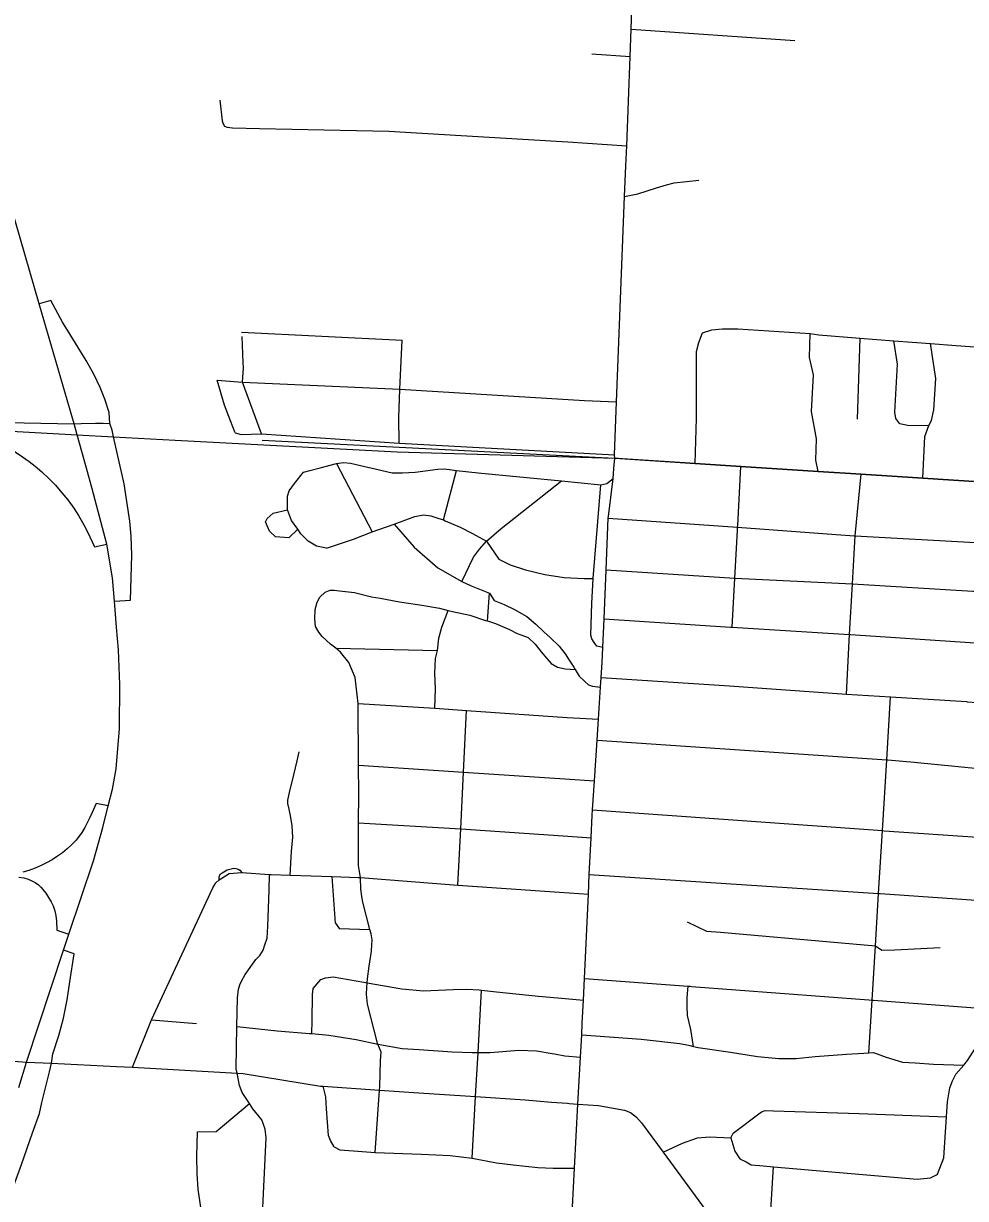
# Model space of a CAD drawing. Extents: x 1755200 to 1902939, y 644115 to 788070.
# Drawn here: x 1819343 to 1825309, y 746938 to 754385 of the extents above; entities that cross this region are included whole.
import ezdxf

# ---------------------------------------------------------------- set-up
doc = ezdxf.new("R2010")
doc.units = 0
for name, color, linetype in [('GM_X_City_Street', 7, 'Continuous'), ('GM_X_County_Road', 7, 'Continuous'), ('GM_X_Interchange_Ramps', 7, 'Continuous'), ('GM_X_State_Route', 7, 'Continuous'), ('GM_X_Township', 7, 'Continuous'), ('GM_X_US_Route', 7, 'Continuous')]:
    doc.layers.add(name, color=color, linetype=linetype)

msp = doc.modelspace()

# ---------------------------------------------------------------- linework, layer by layer
at = {"layer": 'GM_X_City_Street'}
for points in [[(1823191.3, 754350.4), (1824228.8, 754277.8)], [(1822943, 754192.5), (1823184.7, 754175.7)], [(1820586.8, 753899.5), (1820601.1, 753769.3), (1820607.2, 753749.2), (1820615.2, 753735.2), (1820633.2, 753729.3), (1820665.3, 753723.4), (1820837.4, 753719.9), (1821656.1, 753702.4), (1822114.5, 753675.8), (1822791.1, 753635.8), (1823163.5, 753610.8)], [(1823149.3, 753288.6), (1823234.4, 753304.8), (1823352.6, 753344.2), (1823414.7, 753362), (1823415.6, 753362.2)], [(1823415.6, 753362.2), (1823463, 753375.8), (1823620.6, 753391.5)], [(1823596.5, 751597), (1823604.7, 751884.3), (1823604.8, 752306.7), (1823619.5, 752363.2), (1823644.1, 752424.5), (1823702.9, 752444.2)], [(1823702.9, 752444.2), (1823771.1, 752450.7), (1823791.8, 752450.7)], [(1823791.8, 752450.7), (1823793, 752450.7), (1823867.5, 752450.7), (1824325.9, 752420.3)], [(1820724.4, 752428.4), (1821742.1, 752377.8)], [(1820734.3, 752236.9), (1820726.8, 752402.4)], [(1821721.4, 751726.2), (1821719.1, 751887.3), (1821726, 752066.9), (1821742.1, 752377.8)], [(1824375.7, 751546.8), (1824361.7, 751618), (1824365.1, 751752.3), (1824334.9, 751927), (1824347.3, 752159.5), (1824320.4, 752268), (1824325.9, 752420.3)], [(1824325.9, 752420.3), (1824379.9, 752411.8), (1824640.1, 752391.2), (1824855.7, 752375.1), (1825087.9, 752357.7), (1825250.3, 752345.6)], [(1824640.1, 752391.2), (1824624.2, 751876.7)], [(1825076.7, 751837.3), (1824951.7, 751835.9), (1824893.2, 751848.2), (1824867.4, 751882.1), (1824862, 751921.5), (1824879.7, 752227.3), (1824855.7, 752375.1)], [(1825250.3, 752345.6), (1825545.8, 752323.5), (1825663.7, 752309.7), (1825713.8, 752317.3), (1825747.9, 752331), (1825802.4, 752374.6), (1825838.5, 752380.3), (1825874.6, 752390), (1825980.6, 752386.1), (1826094.7, 752382), (1826154.6, 752369.4)], [(1825038.6, 751504.1), (1825050.8, 751768), (1825076.7, 751837.3), (1825094.3, 751868.5), (1825107.9, 751937.8), (1825121.5, 752134.9), (1825087.9, 752357.7)], [(1820851, 751783.7), (1820729, 752113), (1820735.9, 752203.2), (1820734.3, 752236.9)], [(1820682.9, 751790.6), (1820653, 751866.6), (1820616.1, 751965.6), (1820570.1, 752124.5)], [(1820570.1, 752124.5), (1820729, 752113), (1821726, 752066.9), (1822895.9, 751996.4), (1823099.1, 751987.9)], [(1820682.9, 751790.6), (1820722, 751781.4), (1820851, 751783.7), (1821721.4, 751726.2), (1823085.9, 751652.1)], [(1820855.1, 751745.4), (1823087.4, 751629.8)], [(1822819.3, 746884.8), (1822832.5, 747129.8), (1822854.5, 747537.2), (1822870.6, 747834.2), (1822878.2, 747975.4), (1822882.1, 748049), (1822889, 748194.9), (1822895.5, 748333.7), (1822920.5, 748866.4), (1822926.5, 748992.8), (1822937.4, 749225.2), (1822944.1, 749367.6), (1822946.3, 749401.3), (1822958.4, 749585.4), (1822975.4, 749842.6), (1822984.2, 749976.7), (1822997.5, 750178.6), (1823001.6, 750239.7), (1823007.9, 750335.4), (1823011.9, 750429.5), (1823019.7, 750612.3), (1823033, 750922.7), (1823046.9, 751249.4), (1823047.5, 751261.3), (1823077, 751502.1), (1823082.2, 751566), (1823087.4, 751629.8)], [(1821115.2, 751542.1), (1821156.2, 751552.4), (1821222.5, 751569.2), (1821326.1, 751597.2), (1821370, 751603.7), (1821413.9, 751598.2), (1821478.2, 751584), (1821579.2, 751559.8), (1821678.5, 751537.4), (1821742.4, 751538.3), (1821824.4, 751542.6), (1821967.8, 751559.8), (1822006.7, 751563.3), (1822040.3, 751559), (1822070.7, 751554.2)], [(1821326.1, 751597.2), (1821550.2, 751164)], [(1822002.1, 751238.7), (1822084.3, 751552.1)], [(1822070.7, 751554.2), (1822084.3, 751552.1), (1822223.4, 751538.3)], [(1823866.4, 751203), (1823886.7, 751578.3)], [(1821260.8, 751059.4), (1821199.2, 751072.5), (1821145, 751104.2), (1821100.2, 751150.9), (1821079.7, 751180.8), (1821040.5, 751234.9), (1821014.3, 751304), (1821015.3, 751389), (1821025.5, 751423.6), (1821058.2, 751469.3), (1821115.2, 751542.1)], [(1822118.7, 750848), (1822192.6, 751003.4), (1822230, 751053.8), (1822274.8, 751104.2), (1822368.1, 751184.6), (1822750.5, 751485.9)], [(1822223.4, 751538.3), (1822750.5, 751485.9), (1822999.8, 751462.1), (1823038.4, 751469.6), (1823077, 751502.1)], [(1824554.6, 750134.5), (1824575.5, 750513.5), (1824593.1, 750833.9), (1824609.9, 751138.3), (1824647.7, 751529.3)], [(1823011.9, 750429.5), (1822974.7, 750439.8), (1822957, 750462), (1822943.2, 750486.2), (1822935.4, 750508.3), (1822943.5, 750708.8), (1822950, 750867.1), (1822999.8, 751462.1)], [(1821079.7, 751180.8), (1821023.7, 751124.8), (1820939.6, 751132.3), (1820900.4, 751167.7), (1820876.1, 751227.5), (1820885.1, 751248.8), (1820924.7, 751281.6), (1821014.3, 751304)], [(1821260.8, 751059.4), (1821432.6, 751117.3), (1821550.2, 751164), (1821691, 751212.4), (1821821, 751261.1), (1821875.2, 751272.3), (1821923.7, 751264.8), (1821966.7, 751249.9), (1822002.1, 751238.7), (1822014.2, 751233.6)], [(1823046.9, 751249.4), (1823865.9, 751193.7), (1824604.9, 751138.6), (1824609.9, 751138.3), (1825371.9, 751095.4), (1826117.1, 751060.5), (1826877.8, 751023.3), (1827627.1, 750984.5), (1827629.3, 750984.3), (1828170.5, 750986.8), (1828225.6, 750984.8)], [(1821691, 751212.4), (1821817.3, 751066.9), (1821966.7, 750936.2), (1822118.7, 750848), (1822177.7, 750820.4), (1822293.4, 750775.6), (1822323.3, 750728.5), (1822387.1, 750703.9), (1822452.8, 750671.2), (1822530.4, 750626.4), (1822587.9, 750577.7), (1822637.4, 750529.1), (1822679.1, 750494.7), (1822734.6, 750440), (1822774.1, 750389.5), (1822799.7, 750351.2), (1822829.3, 750306.8), (1822837.8, 750291.9), (1822862.7, 750248.4), (1822898.4, 750216), (1822922.2, 750193.7), (1822946.1, 750185.4), (1822997.5, 750178.6)], [(1822014.2, 751233.6), (1822108.6, 751193.9), (1822187, 751152.8), (1822274.8, 751104.2), (1822354, 750990.9), (1822425.7, 750954.1), (1822521.4, 750923.2), (1822645.2, 750894), (1822767.1, 750874.8), (1822893.1, 750867.6), (1822950, 750867.1)], [(1823830.5, 750559.7), (1823847.9, 750870.9), (1823864.8, 751172.7), (1823865.9, 751193.7), (1823866.4, 751203)], [(1823033, 750922.7), (1823847.9, 750870.9), (1824593.1, 750833.9), (1824593.8, 750833.9), (1825356.3, 750786.9), (1825359.8, 750786.7), (1826101.1, 750740), (1826105.8, 750739.7), (1826865.5, 750696.6), (1827605, 750659.9), (1827607.9, 750659.7), (1828277.7, 750659.9), (1828364.4, 750655.7)], [(1821476.1, 748972), (1821465.5, 749048.3), (1821463.5, 749244.8), (1821464.3, 749319), (1821466.2, 749503.5), (1821464.9, 749685.8), (1821462, 750074.9), (1821443.7, 750241.4), (1821402.7, 750336.1), (1821351.3, 750400.7), (1821320.3, 750425.5), (1821287.8, 750451.4), (1821234.3, 750500), (1821212.5, 750528.3), (1821192.9, 750562.6), (1821187.4, 750612.7), (1821190, 750670.8), (1821202.5, 750718.9), (1821218.8, 750748.8), (1821253.1, 750780.6), (1821285.3, 750794.3)], [(1821285.3, 750794.3), (1821309.3, 750794), (1821343.3, 750789.7), (1821439.2, 750778.8), (1821547, 750751.7), (1821601, 750743.2), (1821724.8, 750720.1), (1821864.7, 750698.7), (1821978.6, 750679.6), (1822031.7, 750666.1), (1822060.4, 750658.8), (1822170.2, 750635.7), (1822268, 750602.7), (1822280.7, 750598.6), (1822331.8, 750582.1), (1822421.5, 750545.2), (1822469.2, 750518.7), (1822539, 750494), (1822584.6, 750451.5), (1822622.1, 750403), (1822657.7, 750360.5), (1822685.4, 750328.2), (1822725.2, 750305.8), (1822773.1, 750295.3), (1822837.8, 750291.9)], [(1822280.7, 750598.6), (1822293.4, 750775.6)], [(1821947.9, 750045.5), (1821951.3, 750168.6), (1821948.3, 750268.9), (1821951.3, 750361.1), (1821964.1, 750411.4), (1821972.6, 750489.2), (1821991.3, 750559.2), (1822031.7, 750666.1)], [(1823019.7, 750612.3), (1823820.5, 750560.3), (1823830.5, 750559.7), (1824575.5, 750513.5), (1824580.5, 750513.2), (1825339.8, 750462), (1826084.9, 750413.2), (1826853.4, 750374.1), (1827582.6, 750331.2), (1827584.5, 750331.1), (1828316, 750339.3)], [(1821320.3, 750425.5), (1821964.1, 750411.4)], [(1823001.6, 750239.7), (1823814.7, 750187.4), (1824554.6, 750134.5), (1824834.7, 750118), (1825316.6, 750087.3), (1825320.8, 750087), (1826028.7, 750037.8), (1826046.5, 750036.5), (1826066, 750035.3), (1826792.2, 749989.5), (1826828.5, 749987.2), (1826838.9, 749986.7), (1826867.7, 749985.2)], [(1821462, 750074.9), (1821947.9, 750045.5), (1822147.9, 750030.5), (1822786.8, 749986.6), (1822826.6, 749984.6)], [(1824697.7, 747861.4), (1824718, 748196.3), (1824738.8, 748538.9), (1824759, 748871.1), (1824783.2, 749269.8), (1824810.5, 749719.5), (1824834.7, 750118)], [(1822094.6, 748923.9), (1822111.8, 749281), (1822129.2, 749641.1), (1822147.9, 750030.5)], [(1822826.6, 749984.6), (1822826.7, 749984.6), (1822984.2, 749976.7)], [(1822975.4, 749842.6), (1824810.5, 749719.5), (1824816.5, 749719.1), (1824984.4, 749703.5), (1825820.1, 749621.6), (1826002.3, 749602.4), (1826008, 749601.8), (1826758.2, 749566.8), (1827276.8, 749546.1), (1827808.2, 749505), (1828380, 749508)], [(1821032.1, 748988), (1821039.8, 749137.3), (1821047.6, 749229.5), (1821043.4, 749299.7), (1821035.2, 749353.8), (1821025.1, 749405.9), (1821017, 749442), (1821016.9, 749464), (1821026.8, 749512.2), (1821054.6, 749622.5), (1821076.3, 749712.9), (1821088.2, 749769)], [(1821464.9, 749685.8), (1822129.2, 749641.1), (1822772.1, 749597.9), (1822958.4, 749585.4)], [(1822946.3, 749401.3), (1824783.2, 749269.8), (1824794.1, 749269), (1825977.4, 749189.1), (1825985, 749188.5), (1827153.4, 749109.1), (1827163.7, 749108.4), (1828409.6, 749063.4)], [(1821464.3, 749319), (1822111.8, 749281), (1822760.3, 749237.2), (1822937.4, 749225.2)], [(1820581.7, 748957.9), (1820582.4, 748978.1), (1820589, 748993.4), (1820599.9, 749003.4), (1820632.3, 749022.3), (1820675.6, 749031.9), (1820687.7, 749029.8), (1820701.5, 749026.2), (1820713, 749018.4), (1820726.2, 749004.4)], [(1820033.7, 747770.3), (1820152.3, 748071.7), (1820541.6, 748907.9), (1820561.7, 748939.9), (1820581.7, 748957.9), (1820646.2, 748998.6)], [(1820646.2, 748998.6), (1820726.2, 749004.4), (1820900, 748992.9), (1820912.2, 748992.1), (1821032.1, 748988), (1821298.2, 748978.8), (1821462.2, 748973.1), (1821476.1, 748972), (1822094.6, 748923.9), (1822737.7, 748879.1), (1822920.5, 748866.4)], [(1820853.7, 746793.4), (1820879.2, 747322.6), (1820873.4, 747376.8), (1820851.5, 747436.9), (1820795.7, 747507.2), (1820774.3, 747539.5), (1820728.1, 747609.5), (1820710.2, 747655.6), (1820704.3, 747687.7), (1820695.6, 747732.8), (1820690.5, 747759.9), (1820694.8, 748027.9), (1820697.8, 748210.8), (1820704, 748264.9), (1820712.1, 748293), (1820724.1, 748315), (1820746.3, 748359), (1820814.6, 748453.1), (1820838.6, 748479.1), (1820860.8, 748513.2), (1820870.8, 748545.2), (1820885, 748589.3), (1820889.2, 748665.4), (1820897.9, 748891.9), (1820900, 748992.9)], [(1821318.3, 748683.2), (1821298.2, 748978.8)], [(1821546.5, 748506.4), (1821547.2, 748511.2), (1821551.4, 748577.3), (1821545.5, 748615.4), (1821536, 748644.3), (1821492, 748815.9), (1821486.1, 748852), (1821480.2, 748898.1), (1821476.1, 748972)], [(1822926.5, 748992.8), (1824759, 748871.1), (1824769.6, 748870.4), (1825953.2, 748788.5), (1825960.4, 748788), (1827113.2, 748710.4), (1827121.5, 748709.8), (1828433.6, 748659.6)], [(1821318.3, 748683.2), (1821341.4, 748649.8), (1821536, 748644.3)], [(1823547.2, 748692.3), (1823668.7, 748633), (1823756.7, 748626.2), (1824738.8, 748538.9)], [(1821597.4, 747625.4), (1821598.9, 747645.4), (1821603.3, 747811.7), (1821607.4, 747865.8), (1821587.7, 747916.5), (1821585.6, 747921.9), (1821522.2, 748170.6), (1821514.4, 748232.7), (1821516.5, 748274.8), (1821518.8, 748305.3), (1821520.7, 748330.9), (1821532.9, 748411), (1821546.5, 748506.4)], [(1824738.8, 748538.9), (1824780.1, 748512.5), (1824862.2, 748513.7), (1825148.5, 748529.1)], [(1821168.4, 747983.4), (1821171.7, 748065), (1821172.1, 748231.3), (1821178.2, 748269.4), (1821226.4, 748325.4)], [(1821226.4, 748325.4), (1821256.5, 748337.4), (1821304.6, 748343.3), (1821498.6, 748308.9), (1821518.8, 748305.3), (1821738.7, 748266.4), (1821876.7, 748254), (1821968.8, 748257.9), (1822066.9, 748263.7), (1822151, 748265.6), (1822229, 748261.4), (1822244.5, 748259.4), (1822339, 748247.2), (1822605.2, 748220.6), (1822727.5, 748209.6), (1822889, 748194.9)], [(1822895.5, 748333.7), (1823553.6, 748284.1), (1823564.4, 748283.2), (1823574.4, 748282.5)], [(1823585.9, 747902.4), (1823569.3, 748008.5), (1823547.5, 748098.7), (1823545.7, 748154.8), (1823545.9, 748212.9), (1823553.6, 748284.1)], [(1823574.4, 748282.5), (1824696.4, 748197.9), (1824718, 748196.3), (1824723.4, 748195.9)], [(1822208.2, 747619.8), (1822208.2, 747619.8), (1822222.1, 747864.7), (1822244.5, 748259.4)], [(1824723.4, 748195.9), (1824727.2, 748195.6), (1825454.5, 748141.2), (1825648.2, 748126.7), (1825698.2, 748127.6), (1825720.5, 748141.2), (1825769.1, 748166.3)], [(1825131.9, 747092.6), (1825172.2, 747196), (1825189.5, 747456.5), (1825195.7, 747550.4), (1825209.6, 747640.3), (1825226.6, 747684.1), (1825247.5, 747725.8), (1825282.3, 747765.2), (1825297.9, 747784.1), (1825321.3, 747812.5), (1825360.6, 747871.9), (1825395.9, 747929.3), (1825419.4, 748001), (1825432.8, 748066.9), (1825454.5, 748141.2)], [(1820152.3, 748071.7), (1820439.1, 748048.3)], [(1820694.8, 748027.9), (1820949.3, 748001.3), (1821153.4, 747984.9), (1821168.4, 747983.4), (1821277.5, 747972.6), (1821449.6, 747946.2), (1821587.7, 747916.5), (1821599.6, 747913.9), (1821741.6, 747889.6), (1821849.7, 747883.4), (1822057.8, 747869), (1822183.9, 747864.7), (1822222.1, 747864.7), (1822298, 747864.5), (1822480.1, 747878.2), (1822592.2, 747874), (1822690.3, 747857.8), (1822706.3, 747855), (1822772.3, 747843.6), (1822870.6, 747834.2)], [(1822878.2, 747975.4), (1823255.3, 747948.9), (1823500.9, 747921.8), (1823554.6, 747909.5)], [(1823554.6, 747909.5), (1823563.8, 747907.4), (1823585.9, 747902.4), (1823616.4, 747895.4), (1823821.8, 747865.1), (1823991.3, 747837.6), (1824127.1, 747824.8), (1824237.2, 747826.6), (1824357.5, 747838.2), (1824555.9, 747854.2), (1824666.1, 747860), (1824697.7, 747861.4), (1824726.1, 747862.7), (1824807.6, 747835), (1824910.9, 747802.8), (1824990.9, 747799.2), (1825106.8, 747790.8), (1825297.9, 747784.1)], [(1819071.1, 747825.4), (1819362.1, 747802.6), (1819520, 747796.9)], [(1819520, 747796.9), (1819930.7, 747775.6)], [(1819930.7, 747775.6), (1820033.7, 747770.3), (1820695.6, 747732.8), (1820733, 747730), (1821224.3, 747650.5), (1821240, 747649.4), (1821597.4, 747625.4), (1821847, 747608.6), (1822206.2, 747584.1), (1822519.8, 747562.7), (1822688, 747549.9), (1822788.3, 747542.2), (1822797.9, 747541.5)], [(1821310, 747266.7), (1821286.8, 747305.3), (1821275.5, 747337.6), (1821261.1, 747506.3), (1821256.7, 747582.6), (1821240, 747649.4)], [(1821569.3, 747229.3), (1821597.4, 747625.4)], [(1822184.1, 747193.4), (1822206.2, 747584.1), (1822208.2, 747619.8)], [(1820445.6, 747360.6), (1820561.9, 747363.3), (1820774.3, 747539.5)], [(1822797.9, 747541.5), (1822854.5, 747537.2), (1822984.4, 747527.3), (1823148.5, 747498.8), (1823186.5, 747482.7), (1823224.5, 747454.5), (1823256.4, 747418.3), (1823393.7, 747231.6), (1823666.3, 746861.2), (1823666.4, 746861)], [(1823393.7, 747231.6), (1823517.4, 747289.9), (1823612.2, 747322), (1823688.3, 747328.5), (1823822.3, 747323.8), (1823836.9, 747351.6), (1824017.9, 747488.2), (1824040.1, 747495.7), (1824094.1, 747494.7), (1824635.9, 747477.6), (1825189.5, 747456.5)], [(1820481, 746597.9), (1820478, 746624.1), (1820479.3, 746780.5), (1820465.5, 746881), (1820449.9, 746997.6), (1820442, 747094), (1820440.4, 747206.3), (1820445.6, 747360.6)], [(1823822.3, 747323.8), (1823848.5, 747239), (1823879.5, 747190.3), (1823919.1, 747171.4), (1823952.7, 747152.7), (1824030.6, 747145.1), (1824092.6, 747139.5), (1825003.2, 747061.1), (1825087.4, 747069.4), (1825125.8, 747088.7), (1825131.9, 747092.6)], [(1821310, 747266.7), (1821345.6, 747247.1), (1821433.6, 747240.9), (1821569.3, 747229.3), (1821863.9, 747220.1), (1822046, 747211.7), (1822184.1, 747193.4), (1822338.1, 747165.1), (1822444.1, 747150.9), (1822600.2, 747134.5), (1822696.8, 747130.6), (1822702.3, 747130.4), (1822832.5, 747129.8)], [(1824071.6, 746795.7), (1824092.6, 747139.5)]]:
    msp.add_lwpolyline(points, dxfattribs=at)
at = {"layer": 'GM_X_County_Road'}
for points in [[(1818336.5, 751878.2), (1818859.8, 751864.8), (1818921.2, 751863.5), (1819662.5, 751849), (1819708, 751850)], [(1819708, 751850), (1819799, 751852)], [(1819799, 751852), (1819847, 751853.1), (1819889.8, 751849.4)]]:
    msp.add_lwpolyline(points, dxfattribs=at)
at = {"layer": 'GM_X_Interchange_Ramps'}
for points in [[(1819889.8, 751849.4), (1819884.2, 751919.9), (1819857.5, 752004.8), (1819827.4, 752077.5), (1819787.8, 752162.2), (1819739.5, 752249.6), (1819638.8, 752415.1), (1819589.8, 752492.6), (1819515.5, 752629.3), (1819441, 752607.8)], [(1818921.2, 751863.5), (1818921, 751820.9), (1819007.7, 751799.9), (1819043.7, 751788.2), (1819089.1, 751771.1), (1819140.6, 751749.3), (1819196.9, 751722.3), (1819242.5, 751697.7), (1819289.3, 751669.9), (1819336.6, 751638.9), (1819377.6, 751609.4), (1819416, 751579.4), (1819458, 751543.7), (1819502.4, 751502.2), (1819544.7, 751458.7), (1819586.3, 751411.5), (1819622.3, 751366.3), (1819660.9, 751312.6), (1819690.9, 751266.4), (1819724.5, 751208.6), (1819747.9, 751163.5), (1819792.2, 751068.1), (1819869.8, 751085.3)], [(1819919.4, 750723.7), (1820019.9, 750731.5), (1820027.7, 751015.3), (1820025.3, 751137), (1820017, 751231.5), (1819997.8, 751355.3), (1819980, 751468.2), (1819913.5, 751766.3), (1819903.5, 751808), (1819889.8, 751849.4)], [(1819878.9, 749426.7), (1819802.2, 749442.8), (1819778.3, 749385.3), (1819763.5, 749353.1), (1819748.5, 749323.2), (1819730.2, 749289.6), (1819712, 749259), (1819677, 749209.4), (1819645.1, 749177), (1819619.3, 749153.8), (1819588.8, 749129.1), (1819558.3, 749107), (1819524.3, 749085.2), (1819489.2, 749065.4), (1819454.2, 749048.3), (1819416, 749032.1), (1819376.2, 749018.1), (1819338, 749007.1)], [(1819312, 748975.3), (1819344.2, 748970.9), (1819372.8, 748962.6), (1819396.1, 748952.4), (1819416.5, 748940.5), (1819436.6, 748925.4), (1819451.3, 748911.5), (1819464.7, 748896.2), (1819483.4, 748873.1), (1819501.7, 748846.9), (1819518.1, 748817.7), (1819529.4, 748792.5), (1819540.1, 748760.9), (1819547.1, 748731.1), (1819551.7, 748696.6), (1819553.4, 748639), (1819629.1, 748613)], [(1819520, 747796.9), (1819528.8, 747855.9), (1819566.7, 747972.4), (1819595.1, 748081.4), (1819619.4, 748197.3), (1819635.5, 748311.3), (1819663.7, 748489.7), (1819594.8, 748513.3)], [(1819160.5, 746959.8), (1819253.7, 746944.6), (1819329.8, 747153.9), (1819400.2, 747353.6), (1819444, 747477.3), (1819459.2, 747547.7), (1819506.7, 747741.7), (1819520, 747796.9)]]:
    msp.add_lwpolyline(points, dxfattribs=at)
at = {"layer": 'GM_X_State_Route'}
for points in [[(1819662.5, 751849), (1819441, 752607.8), (1819291.6, 753129.2), (1819071.2, 753894.1), (1818836.8, 754697), (1818726.1, 755119.7), (1818691.7, 755257.2), (1818645.9, 755474.9), (1818632.4, 755569.4)], [(1819740.5, 751568), (1819681.9, 751779), (1819662.5, 751849)], [(1819312.7, 747640.9), (1819362.1, 747802.6), (1819594.8, 748513.3), (1819629.1, 748613), (1819785.8, 749079.5), (1819844.5, 749290.3), (1819878.9, 749426.7), (1819905.8, 749533.1), (1819929.8, 749661.9), (1819950, 749918.1), (1819952.6, 750197.1), (1819945, 750415.2), (1819932.3, 750559.8), (1819919.4, 750723.7), (1819906.9, 750871.8), (1819869.8, 751085.3), (1819776.8, 751437.1), (1819740.5, 751568)]]:
    msp.add_lwpolyline(points, dxfattribs=at)
at = {"layer": 'GM_X_Township'}
msp.add_lwpolyline([(1818921, 751820.9), (1819681.9, 751779), (1819913.5, 751766.3), (1820302.9, 751744.8), (1821709.5, 751671.4), (1823087.4, 751629.8), (1823596.5, 751597), (1823886.7, 751578.3), (1824375.7, 751546.8), (1824647.7, 751529.3), (1825038.6, 751504.1), (1825396, 751481.1), (1826159.6, 751431.9), (1826920.5, 751391.6), (1827686.9, 751341.7), (1828245.2, 751332.1), (1828868.4, 751288.4)], dxfattribs=at)
at = {"layer": 'GM_X_US_Route'}
for points in [[(1823137.7, 751626.6), (1823087.4, 751629.8), (1823085.9, 751652.1), (1823099.1, 751987.9), (1823149.3, 753288.6), (1823158.8, 753484.2), (1823163.5, 753610.8), (1823184.7, 754175.7), (1823191.3, 754350.4), (1823207.3, 754779.2), (1823219.3, 755098.3), (1823223.8, 755218.7), (1823230.9, 755407.4), (1823231.6, 755427.3), (1823241.1, 755589.8), (1823263.5, 755971.7), (1823263.7, 755974.7)], [(1827768.3, 751340.3), (1827686.9, 751341.7), (1826920.5, 751391.6), (1826159.6, 751431.9), (1825396, 751481.1), (1825038.6, 751504.1), (1824647.7, 751529.3), (1824375.7, 751546.8), (1823886.7, 751578.3), (1823596.5, 751597), (1823137.7, 751626.6)]]:
    msp.add_lwpolyline(points, dxfattribs=at)

doc.saveas('drawing.dxf')
